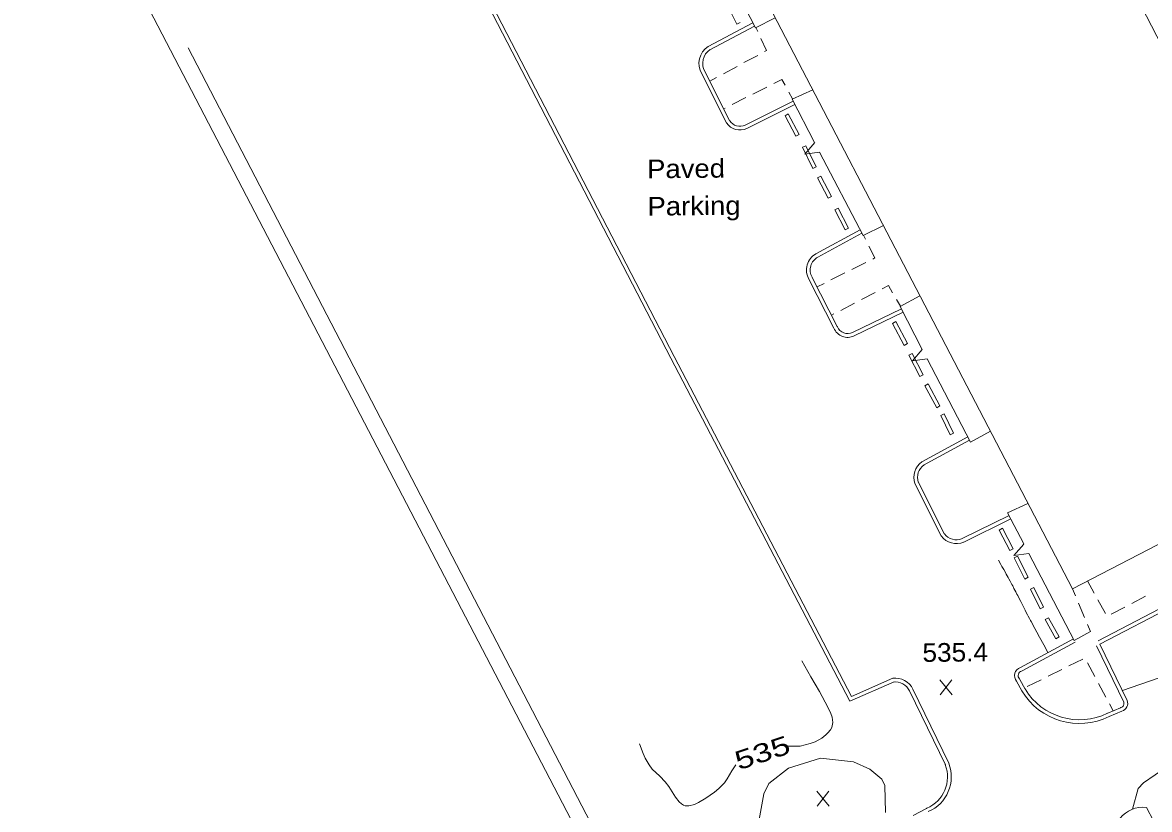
# Model space of a CAD drawing. Extents: x 2361284 to 2366480, y 6976556 to 6985346.
# Drawn here: x 2362547.3 to 2362837, y 6978468.8 to 6978671.2 of the extents above; entities that cross this region are included whole.
import ezdxf
from ezdxf.enums import TextEntityAlignment as Align

# ---------------------------------------------------------------- set-up
doc = ezdxf.new("R2010")
doc.units = 0
doc.header["$LTSCALE"] = 1.9
for name, color, linetype, lineweight in [('12', 7, 'Continuous', 13), ('13', 7, 'Continuous', 13), ('19', 7, 'Continuous', 13), ('26', 7, 'Continuous', 13), ('3', 7, 'Continuous', 13), ('7', 7, 'Continuous', 13)]:
    doc.layers.add(name, color=color, linetype=linetype, lineweight=lineweight)

msp = doc.modelspace()

# ---------------------------------------------------------------- linework, layer by layer
at = {"layer": '12'}
for p, q in [((2362786.286, 6978498.289), (2362783.169, 6978502.14)), ((2362783.206, 6978498.26), (2362786.249, 6978502.169)), ((2362754.657, 6978469.667), (2362751.54, 6978473.518)), ((2362751.577, 6978469.638), (2362754.62, 6978473.547))]:
    msp.add_line(p, q, dxfattribs=at)
for points in [[(2362747.634, 6978507.039), (2362749.975, 6978502.891), (2362752.181, 6978499.102), (2362754.359, 6978495.132), (2362755.131, 6978493.466), (2362755.415, 6978492.567), (2362755.589, 6978491.207), (2362755.474, 6978490.329), (2362755.331, 6978489.908), (2362754.994, 6978489.308), (2362754.331, 6978488.495), (2362753.85, 6978488.011), (2362752.803, 6978487.173), (2362751.066, 6978486.21), (2362749.827, 6978485.738), (2362747.253, 6978485.124), (2362743.623, 6978485.049)], [(2362730.659, 6978480.307), (2362729.654, 6978478.767), (2362728.458, 6978476.655), (2362727.743, 6978475.659), (2362726.29, 6978474.164), (2362725.228, 6978473.285), (2362722.95, 6978471.672), (2362721.113, 6978470.577), (2362720.099, 6978470.12), (2362718.594, 6978469.725), (2362717.671, 6978469.752), (2362717.252, 6978469.876), (2362716.693, 6978470.223), (2362716.155, 6978470.755), (2362715.197, 6978471.981), (2362713.459, 6978474.685), (2362712.509, 6978475.934), (2362711.114, 6978477.332), (2362709.204, 6978479.199), (2362708.377, 6978480.255), (2362707.383, 6978481.992), (2362706.842, 6978483.202), (2362705.945, 6978485.701)]]:
    msp.add_lwpolyline(points, dxfattribs=at)
at = {"layer": '13'}
for points in [[(2362936.908, 6978551.921), (2362934.7, 6978550.62), (2362929.542, 6978548.331), (2362921.591, 6978544.165), (2362914.091, 6978539.953), (2362905.007, 6978535.037), (2362894.249, 6978528.504), (2362885.775, 6978523.594), (2362874.361, 6978517.575), (2362866.768, 6978513.711), (2362851.123, 6978506.763), (2362839.283, 6978502.531), (2362830.062, 6978499.393)], [(2362810.918, 6978509.141), (2362809.849, 6978511.11), (2362808.767, 6978513.108), (2362808.048, 6978514.442), (2362807.569, 6978515.331), (2362806.612, 6978517.11), (2362806.462, 6978517.391), (2362806.164, 6978517.954), (2362805.869, 6978518.518), (2362805.674, 6978518.895), (2362805.287, 6978519.651), (2362805.094, 6978520.029), (2362804.711, 6978520.786), (2362803.944, 6978522.302), (2362803.559, 6978523.058), (2362803.17, 6978523.813), (2362802.975, 6978524.19), (2362802.679, 6978524.754), (2362802.195, 6978525.667), (2362801.87, 6978526.274), (2362801.653, 6978526.679), (2362801.216, 6978527.487), (2362800.887, 6978528.092), (2362800.667, 6978528.495), (2362800.225, 6978529.301), (2362800.004, 6978529.703), (2362799.559, 6978530.506), (2362799.112, 6978531.309), (2362798.813, 6978531.843), (2362798.212, 6978532.911)], [(2362950.261, 6978527.647), (2362947.71, 6978526.563), (2362944.008, 6978525.697), (2362940.035, 6978524.889), (2362932.634, 6978521.789), (2362923.458, 6978518.232), (2362916.743, 6978515.527), (2362904.467, 6978510.72), (2362898.703, 6978508.076), (2362885.567, 6978502.351), (2362877.786, 6978499.206), (2362870.164, 6978495.243), (2362864.9, 6978492.473), (2362858.66, 6978489.153), (2362849.435, 6978484.435), (2362843.507, 6978481.12), (2362838.48, 6978477.682), (2362835.508, 6978475.623), (2362834.092, 6978474.19), (2362832.692, 6978468.885)], [(2362736.712, 6978466.243), (2362737.889, 6978472.814), (2362739.154, 6978475.46), (2362744.227, 6978479.396), (2362752.484, 6978482.003), (2362760.956, 6978481.06), (2362765.18, 6978479.155), (2362768.222, 6978476.626), (2362768.981, 6978474.931), (2362769.196, 6978468.022)]]:
    msp.add_lwpolyline(points, dxfattribs=at)
at = {"layer": '19'}
for p, q in [((2362736.305, 6978668.86), (2362735.826, 6978669.885)), ((2362732.771, 6978660.846), (2362736.304, 6978662.73)), ((2362727.488, 6978658.016), (2362731.01, 6978659.899)), ((2362723.966, 6978656.122), (2362725.727, 6978657.069)), ((2362738.671, 6978654.552), (2362735.088, 6978652.768)), ((2362745.301, 6978651.525), (2362744.334, 6978653.276)), ((2362733.297, 6978651.871), (2362729.715, 6978650.085)), ((2362727.923, 6978649.188), (2362727.554, 6978649.005)), ((2362764.004, 6978615.471), (2362763.515, 6978616.446)), ((2362760.518, 6978607.677), (2362764.091, 6978609.461)), ((2362755.154, 6978604.985), (2362758.728, 6978606.78)), ((2362751.571, 6978603.191), (2362753.363, 6978604.088)), ((2362766.525, 6978601.773), (2362762.982, 6978599.919)), ((2362761.211, 6978598.993), (2362757.669, 6978597.139)), ((2362772.99, 6978598.215), (2362771.993, 6978599.945)), ((2362755.898, 6978596.222), (2362755.291, 6978595.906)), ((2362817.213, 6978525.552), (2362817.99, 6978523.709)), ((2362822.833, 6978524.465), (2362821.133, 6978527.579)), ((2362825.703, 6978519.192), (2362823.79, 6978522.704)), ((2362836.042, 6978523.621), (2362832.489, 6978521.787)), ((2362818.768, 6978521.866), (2362820.323, 6978518.181)), ((2362830.708, 6978520.87), (2362827.155, 6978519.036)), ((2362821.1, 6978516.337), (2362821.857, 6978514.564)), ((2362819.914, 6978507.497), (2362816.331, 6978505.722)), ((2362822.997, 6978502.996), (2362821.114, 6978506.528)), ((2362814.539, 6978504.835), (2362810.956, 6978503.061)), ((2362809.164, 6978502.174), (2362805.581, 6978500.4)), ((2362825.828, 6978497.702), (2362823.944, 6978501.235)), ((2362827.721, 6978494.179), (2362826.774, 6978495.941))]:
    msp.add_line(p, q, dxfattribs=at)
for points in [[(2362738.065, 6978663.676), (2362738.582, 6978663.951), (2362737.143, 6978667.048)], [(2362743.357, 6978655.026), (2362742.543, 6978656.489), (2362740.463, 6978655.449)], [(2362765.883, 6978610.359), (2362766.41, 6978610.624), (2362764.891, 6978613.679)], [(2362770.996, 6978601.686), (2362769.928, 6978603.556), (2362768.296, 6978602.7)]]:
    msp.add_lwpolyline(points, dxfattribs=at)
at = {"layer": '26'}
for points in [[(2362740.842, 6978672.353), (2362735.716, 6978669.834), (2362724.63, 6978691.45)], [(2362750.948, 6978640.308), (2362745.151, 6978651.453), (2362750.449, 6978653.884)], [(2362752.232, 6978637.85), (2362748.405, 6978637.344), (2362750.958, 6978640.308)], [(2362768.621, 6978618.955), (2362763.405, 6978616.395), (2362752.232, 6978637.85)], [(2362778.635, 6978587.119), (2362772.92, 6978598.174), (2362777.994, 6978600.922)], [(2362779.909, 6978584.661), (2362776.083, 6978584.164), (2362778.635, 6978587.129)], [(2362796.136, 6978566.053), (2362791.002, 6978563.225), (2362779.909, 6978584.661)], [(2362804.732, 6978537.074), (2362800.566, 6978545.054), (2362805.773, 6978547.524)], [(2362806.016, 6978534.616), (2362802.191, 6978534.099), (2362804.732, 6978537.064)], [(2362821.857, 6978514.564), (2362817.689, 6978512.245), (2362806.016, 6978534.616)]]:
    msp.add_lwpolyline(points, dxfattribs=at)
at = {"layer": '3'}
for p, q in [((2362730.944, 6978670.746), (2362728.447, 6978675.712)), ((2362731.8, 6978671.182), (2362730.944, 6978670.746)), ((2362744.184, 6978647.659), (2362743.337, 6978647.206)), ((2362746.128, 6978641.912), (2362743.337, 6978647.206)), ((2362746.974, 6978642.365), (2362744.184, 6978647.659)), ((2362746.974, 6978642.365), (2362746.128, 6978641.912)), ((2362748.702, 6978639.502), (2362747.843, 6978639.074)), ((2362750.525, 6978633.609), (2362747.843, 6978639.074)), ((2362751.384, 6978634.037), (2362748.702, 6978639.502)), ((2362751.384, 6978634.037), (2362750.525, 6978633.609)), ((2362752.537, 6978631.657), (2362751.688, 6978631.21)), ((2362754.398, 6978625.985), (2362751.688, 6978631.21)), ((2362755.247, 6978626.432), (2362752.537, 6978631.657)), ((2362755.247, 6978626.432), (2362754.398, 6978625.985)), ((2362756.964, 6978623.45), (2362756.118, 6978622.997)), ((2362758.827, 6978617.853), (2362756.118, 6978622.997)), ((2362759.673, 6978618.305), (2362756.964, 6978623.45)), ((2362759.673, 6978618.305), (2362758.827, 6978617.853)), ((2362771.813, 6978594.27), (2362770.967, 6978593.816)), ((2362773.951, 6978588.154), (2362770.967, 6978593.816)), ((2362774.797, 6978588.608), (2362771.813, 6978594.27)), ((2362774.797, 6978588.608), (2362773.951, 6978588.154)), ((2362776.051, 6978586.038), (2362775.2, 6978585.595)), ((2362777.992, 6978580.151), (2362775.2, 6978585.595)), ((2362778.843, 6978580.594), (2362776.051, 6978586.038)), ((2362778.843, 6978580.594), (2362777.992, 6978580.151)), ((2362780.106, 6978578.227), (2362779.265, 6978577.764)), ((2362782.329, 6978572.103), (2362779.265, 6978577.764)), ((2362783.17, 6978572.566), (2362780.106, 6978578.227)), ((2362783.17, 6978572.566), (2362782.329, 6978572.103)), ((2362784.24, 6978570.575), (2362783.377, 6978570.154)), ((2362785.795, 6978565.136), (2362783.377, 6978570.154)), ((2362786.658, 6978565.558), (2362784.24, 6978570.575)), ((2362823.81, 6978512.153), (2362929.512, 6978567.311)), ((2362824.258, 6978511.297), (2362929.96, 6978566.456)), ((2362786.658, 6978565.558), (2362785.795, 6978565.136)), ((2362799.23, 6978541.117), (2362798.384, 6978540.663)), ((2362801.164, 6978535.409), (2362798.384, 6978540.663)), ((2362802.01, 6978535.863), (2362799.23, 6978541.117)), ((2362802.01, 6978535.863), (2362801.164, 6978535.409)), ((2362803.078, 6978533.944), (2362802.225, 6978533.504)), ((2362804.977, 6978528.07), (2362802.225, 6978533.504)), ((2362805.83, 6978528.509), (2362803.078, 6978533.944)), ((2362805.83, 6978528.509), (2362804.977, 6978528.07)), ((2362807.316, 6978525.873), (2362806.455, 6978525.447)), ((2362808.913, 6978520.41), (2362806.455, 6978525.447)), ((2362809.774, 6978520.836), (2362807.316, 6978525.873)), ((2362809.774, 6978520.836), (2362808.913, 6978520.41)), ((2362811.079, 6978518.107), (2362810.244, 6978517.634)), ((2362812.991, 6978512.71), (2362810.244, 6978517.634)), ((2362813.826, 6978513.183), (2362811.079, 6978518.107)), ((2362813.826, 6978513.183), (2362812.991, 6978512.71))]:
    msp.add_line(p, q, dxfattribs=at)
for points in [[(2362771.151, 6978501.58), (2362771.407, 6978501.655), (2362759.994, 6978496.616), (2362713.963, 6978584.834), (2362619.991, 6978766.509), (2362629.315, 6978769.218), (2362629.512, 6978769.258)], [(2362771.019, 6978502.531), (2362771.018, 6978502.531), (2362760.432, 6978497.861), (2362714.819, 6978585.272), (2362621.376, 6978765.913), (2362629.584, 6978768.301), (2362629.584, 6978768.301)], [(2362735.064, 6978671.108), (2362723.591, 6978665.029), (2362723.591, 6978665.029)], [(2362735.512, 6978670.262), (2362724.039, 6978664.183), (2362724.11, 6978664.221)], [(2362462.946, 6978336.358), (2362464.803, 6978332.781), (2362699.124, 6978454.268), (2362589.904, 6978664.638)], [(2362721.958, 6978657.983), (2362721.958, 6978657.983), (2362728.319, 6978645.373), (2362728.318, 6978645.373)], [(2362722.779, 6978658.479), (2362722.814, 6978658.411), (2362729.175, 6978645.801), (2362729.12, 6978645.901)], [(2362733.103, 6978644.781), (2362733.084, 6978644.768), (2362745.436, 6978650.946)], [(2362733.512, 6978643.913), (2362733.512, 6978643.912), (2362745.864, 6978650.089)], [(2362762.662, 6978617.818), (2362751.3, 6978611.71), (2362751.3, 6978611.71)], [(2362763.12, 6978616.973), (2362751.758, 6978610.864), (2362751.769, 6978610.872)], [(2362749.471, 6978605.192), (2362749.471, 6978605.191), (2362755.923, 6978592.553), (2362755.922, 6978592.552)], [(2362750.308, 6978605.663), (2362750.328, 6978605.629), (2362756.779, 6978592.99), (2362756.808, 6978592.923)], [(2362760.686, 6978591.448), (2362760.682, 6978591.448), (2362773.286, 6978597.517)], [(2362761.101, 6978590.582), (2362761.101, 6978590.582), (2362773.705, 6978596.651)], [(2362790.299, 6978564.589), (2362778.52, 6978558.185), (2362778.52, 6978558.185)], [(2362790.757, 6978563.743), (2362778.979, 6978557.34), (2362779.069, 6978557.398)], [(2362776.693, 6978552.648), (2362776.693, 6978552.648), (2362783.522, 6978539.141), (2362783.521, 6978539.142)], [(2362777.603, 6978552.955), (2362777.549, 6978553.086), (2362784.378, 6978539.58), (2362784.298, 6978539.706)], [(2362788.89, 6978538.465), (2362788.858, 6978538.452), (2362800.953, 6978544.388)], [(2362789.277, 6978537.587), (2362789.276, 6978537.586), (2362801.371, 6978543.522)], [(2362957.089, 6978514.1), (2362843.49, 6978455.587), (2362836.228, 6978469.339), (2362836.228, 6978469.339)], [(2362817.465, 6978512.673), (2362803.844, 6978505.324), (2362803.844, 6978505.323)], [(2362817.923, 6978511.827), (2362804.302, 6978504.478), (2362804.146, 6978504.412)], [(2362831.318, 6978496.814), (2362831.316, 6978496.815), (2362824.258, 6978511.297)], [(2362830.416, 6978496.485), (2362830.45, 6978496.396), (2362823.392, 6978510.879)], [(2362803.588, 6978502.407), (2362803.704, 6978502.242), (2362805.057, 6978499.775), (2362805.035, 6978499.81)], [(2362785.427, 6978480.697), (2362785.428, 6978480.698), (2362776.216, 6978499.711), (2362776.216, 6978499.71)], [(2362802.858, 6978501.784), (2362802.858, 6978501.784), (2362804.211, 6978499.317), (2362804.211, 6978499.316)], [(2362784.531, 6978480.353), (2362784.561, 6978480.279), (2362775.35, 6978499.293), (2362775.347, 6978499.303)], [(2362826.253, 6978493.541), (2362826.297, 6978493.556), (2362829.564, 6978494.977), (2362829.675, 6978495.023)], [(2362826.676, 6978492.68), (2362826.675, 6978492.679), (2362829.942, 6978494.1), (2362829.942, 6978494.101)], [(2362776.285, 6978467.259), (2362779.728, 6978469.092), (2362779.797, 6978469.128)]]:
    msp.add_lwpolyline(points, dxfattribs=at)
for centre, radius, start, end in [((2362726.396, 6978660.666), 5.187, 122.73747, 211.15677), ((2362726.396, 6978660.666), 4.227, 122.73747, 211.15677), ((2362731.757, 6978647.638), 4.118, 213.37076, 295.22924), ((2362731.757, 6978647.638), 3.158, 213.37076, 295.22924), ((2362753.635, 6978607.539), 4.78, 119.24526, 209.41607), ((2362753.635, 6978607.539), 3.82, 119.24527, 209.41608), ((2362759.448, 6978594.03), 3.823, 202.73193, 295.61158), ((2362759.448, 6978594.03), 2.863, 202.73193, 295.61159), ((2362781.296, 6978554.2), 4.857, 124.85111, 198.63064), ((2362781.296, 6978554.2), 3.897, 124.85111, 198.63064), ((2362787.363, 6978541.933), 4.749, 215.99615, 293.75789), ((2362787.363, 6978541.933), 3.789, 215.99615, 293.75788), ((2362804.542, 6978503.222), 2.215, 108.35997, 220.4926), ((2362771.705, 6978497.597), 4.981, 25.10467, 97.91992), ((2362804.542, 6978503.222), 1.254, 108.35997, 220.49261), ((2362771.705, 6978497.597), 4.021, 25.10467, 97.91992), ((2362819.051, 6978508.21), 16.341, 210.93426, 296.14765), ((2362819.051, 6978508.21), 17.301, 210.93426, 296.14765), ((2362829.362, 6978496.1), 1.122, 286.17611, 20.06615), ((2362829.362, 6978496.1), 2.082, 286.17613, 20.06617), ((2362776.33, 6978477.202), 8.786, 293.24, 21.01703), ((2362776.33, 6978477.202), 9.746, 293.24, 21.01704), ((2362835.389, 6978461.847), 7.539, 83.61129, 141.55574)]:
    msp.add_arc(centre, radius, start, end, dxfattribs=at)
at = {"layer": '7'}
for points in [[(2362888.281, 6978647.134), (2362857.689, 6978631.282), (2362779.922, 6978782.081), (2362750.715, 6978766.832), (2362746.563, 6978774.353), (2362733.061, 6978767.145), (2362737.128, 6978760.083), (2362704.363, 6978742.471), (2362817.203, 6978525.552), (2362848.848, 6978541.923), (2362846.702, 6978546.803), (2362863.642, 6978555.415), (2362870.298, 6978542.127), (2362927.431, 6978571.542)], [(2362462.946, 6978336.358), (2362685.503, 6978452.391), (2362689.369, 6978464.208), (2362579.929, 6978674.474)]]:
    msp.add_lwpolyline(points, dxfattribs=at)

# ---------------------------------------------------------------- texts
at = {"layer": '12', "width": 1.05}
msp.add_text('535.4', height=4.799, rotation=0.545, dxfattribs=at).set_placement((2362778.69, 6978506.745))
at = {"layer": '12', "width": 1.35}
msp.add_text(' 535 ', height=4.799, rotation=18.343, dxfattribs=at).set_placement((2362738.27, 6978481.13), align=Align.CENTER)
at = {"layer": '3', "width": 1.1}
for s, p in [('Paved', (2362707.903, 6978631.108)), ('Parking', (2362707.994, 6978621.508))]:
    msp.add_text(s, height=4.799, rotation=0.545, dxfattribs=at).set_placement(p)

doc.saveas('drawing.dxf')
